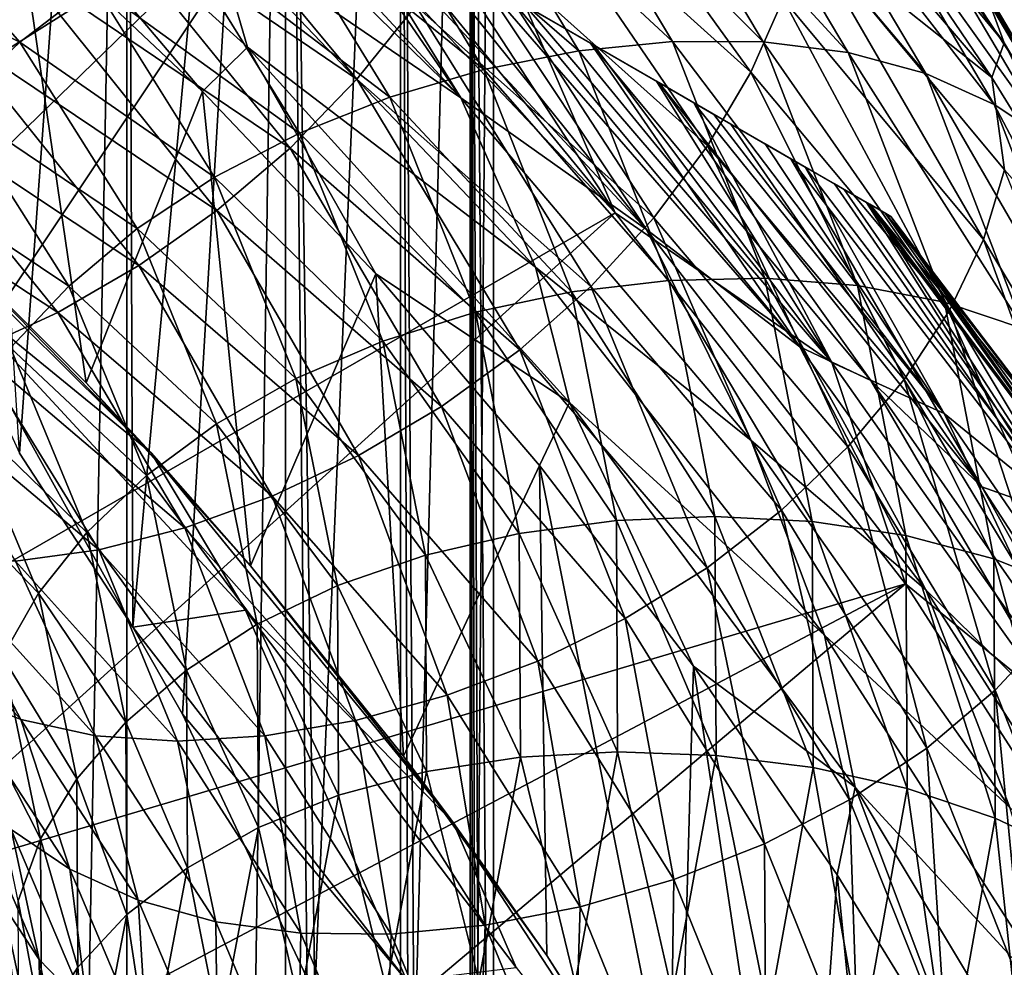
# Model space of a CAD drawing. Header units: metres. Extents: x -44 to 117, y -432 to 89.
# Tile 931 of 1056: x 13.52 to 17.64, y -56.39 to -52.41. Entities that reach past the tile are written whole.
import ezdxf

# ---------------------------------------------------------------- set-up
doc = ezdxf.new("R2010")
doc.units = ezdxf.units.M
doc.layers.add('solid_125568', color=7, linetype='CONTINUOUS')

msp = doc.modelspace()

# ---------------------------------------------------------------- linework, layer by layer
at = {"layer": 'solid_125568'}
for points in [[(17.143019, -53.226166, 273.509155), (3.356982, -45.266792, 273.509155), (3.335342, -45.254299, 273.742645)], [(17.164658, -53.238659, 273.742645), (17.143019, -53.226166, 273.509155), (3.335342, -45.254299, 273.742645)], [(3.335342, -45.254299, 291.208344), (17.164658, -53.238659, 273.742645), (3.335342, -45.254299, 273.742645)], [(3.335342, -45.254299, 291.208344), (17.164658, -53.238659, 291.208344), (17.164658, -53.238659, 273.742645)], [(3.335342, -45.254299, 291.208344), (3.359097, -45.268013, 291.593842), (17.164658, -53.238659, 291.208344)], [(17.076038, -53.187492, 273.273407), (3.421493, -45.304039, 273.279877), (3.356982, -45.266792, 273.509155)], [(17.143019, -53.226166, 273.509155), (17.076038, -53.187492, 273.273407), (3.356982, -45.266792, 273.509155)], [(3.359097, -45.268013, 291.593842), (17.140903, -53.224945, 291.593811), (17.164658, -53.238659, 291.208344)], [(3.359097, -45.268013, 291.593842), (3.437861, -45.313488, 291.980225), (17.140903, -53.224945, 291.593811)], [(16.969135, -53.125774, 273.052368), (3.530864, -45.367184, 273.052368), (3.421493, -45.304039, 273.279877)], [(17.076038, -53.187492, 273.273407), (16.969135, -53.125774, 273.052368), (3.421493, -45.304039, 273.279877)], [(3.437861, -45.313488, 291.980225), (17.062138, -53.17947, 291.980225), (17.140903, -53.224945, 291.593811)], [(3.437861, -45.313488, 291.980225), (3.571643, -45.390728, 292.371338), (17.062138, -53.17947, 291.980225)], [(16.805696, -53.03141, 272.814819), (3.679131, -45.452785, 272.833923), (3.530864, -45.367184, 273.052368)], [(16.969135, -53.125774, 273.052368), (16.805696, -53.03141, 272.814819), (3.530864, -45.367184, 273.052368)], [(3.571643, -45.390728, 292.371338), (16.928358, -53.10223, 292.371338), (17.062138, -53.17947, 291.980225)], [(3.571643, -45.390728, 292.371338), (3.760789, -45.499931, 292.757141), (16.928358, -53.10223, 292.371338)], [(16.637636, -52.934383, 272.631348), (3.862362, -45.558575, 272.631348), (3.679131, -45.452785, 272.833923)], [(16.805696, -53.03141, 272.814819), (16.637636, -52.934383, 272.631348), (3.679131, -45.452785, 272.833923)], [(3.760789, -45.499931, 292.757141), (16.746515, -52.997242, 292.744415), (16.928358, -53.10223, 292.371338)], [(3.760789, -45.499931, 292.757141), (4.005895, -45.641445, 293.12854), (16.746515, -52.997242, 292.744415)], [(16.423552, -52.81078, 272.44342), (4.076446, -45.682175, 272.44342), (3.862362, -45.558575, 272.631348)], [(16.637636, -52.934383, 272.631348), (16.423552, -52.81078, 272.44342), (3.862362, -45.558575, 272.631348)], [(4.005895, -45.641445, 293.12854), (16.494106, -52.851517, 293.12854), (16.746515, -52.997242, 292.744415)], [(4.005895, -45.641445, 293.12854), (4.306782, -45.815163, 293.488617), (16.494106, -52.851517, 293.12854)], [(16.338966, -52.761948, 272.378693), (4.161033, -45.731014, 272.378693), (4.076446, -45.682175, 272.44342)], [(16.423552, -52.81078, 272.44342), (16.338966, -52.761948, 272.378693), (4.076446, -45.682175, 272.44342)], [(16.183546, -52.672215, 272.271606), (4.31645, -45.820744, 272.271606), (4.161033, -45.731014, 272.378693)], [(16.338966, -52.761948, 272.378693), (16.183546, -52.672215, 272.271606), (4.161033, -45.731014, 272.378693)], [(4.306782, -45.815163, 293.488617), (16.193218, -52.677799, 293.488617), (16.494106, -52.851517, 293.12854)], [(4.306782, -45.815163, 293.488617), (4.6113, -45.990974, 293.730103), (16.193218, -52.677799, 293.488617)], [(15.919094, -52.519531, 272.114563), (4.580901, -45.973423, 272.114563), (4.31645, -45.820744, 272.271606)], [(16.183546, -52.672215, 272.271606), (15.919094, -52.519531, 272.114563), (4.31645, -45.820744, 272.271606)], [(15.919094, -52.519531, 272.114563), (15.633135, -52.354435, 271.971802), (4.580901, -45.973423, 272.114563)], [(4.6113, -45.990974, 293.730103), (15.906509, -52.512268, 293.718445), (16.193218, -52.677799, 293.488617)], [(4.6113, -45.990974, 293.730103), (4.935246, -46.178005, 293.902191), (15.906509, -52.512268, 293.718445)], [(4.935246, -46.178005, 293.902191), (15.56468, -52.314911, 293.902222), (15.906509, -52.512268, 293.718445)], [(13.124221, -93, 347.24649), (13.964926, -48, 345.725403), (13.124092, -48, 347.246704)], [(13.516206, -54.23061, 331.413025), (13.124109, -48, 330.753326), (13.964943, -48, 332.274658)], [(13.124221, -93, 347.24649), (13.96501, -93, 345.72522), (13.964926, -48, 345.725403)], [(13.990424, -54.959663, 332.32782), (13.516206, -54.23061, 331.413025), (13.964943, -48, 332.274658)], [(13.96501, -93, 345.72522), (14.630137, -48, 344.119476), (13.964926, -48, 345.725403)], [(13.990424, -54.959663, 332.32782), (13.964943, -48, 332.274658), (14.630149, -48, 333.880554)], [(13.96501, -93, 345.72522), (14.63019, -93, 344.119324), (14.630137, -48, 344.119476)], [(14.198439, -55.323647, 332.782745), (13.990424, -54.959663, 332.32782), (14.630149, -48, 333.880554)], [(14.752187, -56.499439, 334.243652), (14.198439, -55.323647, 332.782745), (14.630149, -48, 333.880554)], [(15.11137, -93, 342.449127), (15.111359, -48, 342.449188), (14.630137, -48, 344.119476)], [(14.63019, -93, 344.119324), (15.11137, -93, 342.449127), (14.630137, -48, 344.119476)], [(14.752187, -56.499439, 334.243652), (14.630149, -48, 333.880554), (15.111364, -48, 335.550842)], [(15.145699, -57.687019, 335.704865), (14.752187, -56.499439, 334.243652), (15.111364, -48, 335.550842)], [(15.402539, -93, 340.735443), (15.402534, -48, 340.735504), (15.111359, -48, 342.449188)], [(15.11137, -93, 342.449127), (15.402539, -93, 340.735443), (15.111359, -48, 342.449188)], [(15.145699, -57.687019, 335.704865), (15.111364, -48, 335.550842), (15.402535, -48, 337.264526)], [(15.414351, -59.058399, 337.372803), (15.145699, -57.687019, 335.704865), (15.402535, -48, 337.264526)], [(15.5, -60.414574, 339), (15.5, -48, 339), (15.402534, -48, 340.735504)], [(15.5, -93, 339), (15.5, -73.585426, 339), (15.402534, -48, 340.735504)], [(15.5, -60.414574, 339), (15.402534, -48, 340.735504), (15.5, -73.585426, 339)], [(15.402539, -93, 340.735443), (15.5, -93, 339), (15.402534, -48, 340.735504)], [(15.414351, -59.058399, 337.372803), (15.402535, -48, 337.264526), (15.5, -48, 339)], [(15.5, -60.414574, 339), (15.414351, -59.058399, 337.372803), (15.5, -48, 339)], [(10.926641, -54.135384, 267.378693), (12.881689, -50.765884, 271.223572), (14.65399, -51.789124, 271.621307)], [(12.982296, -51.181026, 294.476563), (13.511361, -51.985119, 294.5), (14.281245, -52.714848, 294.5)], [(12.982296, -51.181026, 294.476563), (14.281245, -52.714848, 294.5), (14.470313, -52.529686, 294.476563)], [(12.982296, -51.181026, 294.476563), (14.470313, -52.529686, 294.476563), (14.325593, -52.029861, 294.406891)], [(16.711319, -51.250942, 896.711792), (16.795544, -51.48777, 897.007385), (17.63938, -52.510975, 895.433838)], [(17.55092, -52.270519, 895.146667), (16.711319, -51.250942, 896.711792), (17.63938, -52.510975, 895.433838)], [(15.683216, -51.391682, 899.270203), (15.556726, -51.712032, 899.46228), (16.578272, -52.634121, 897.966003)], [(16.713072, -52.325974, 897.765442), (15.683216, -51.391682, 899.270203), (16.578272, -52.634121, 897.966003)], [(15.363201, -52.741825, 294.293182), (14.286944, -51.577209, 294.253815), (14.02559, -51.426315, 294.29422)], [(14.325593, -52.029861, 294.406891), (15.363201, -52.741825, 294.293182), (14.02559, -51.426315, 294.29422)], [(16.795544, -51.48777, 897.007385), (16.718069, -51.637814, 897.455322), (17.587887, -52.656437, 895.879272)], [(17.63938, -52.510975, 895.433838), (16.795544, -51.48777, 897.007385), (17.587887, -52.656437, 895.879272)], [(13.520548, -52.187912, 901.166626), (12.238725, -51.517078, 902.427551), (13.23727, -52.472126, 901.111633)], [(15.680296, -51.554153, 893.393982), (16.046312, -51.528522, 893.572449), (16.630184, -52.50687, 892.079895)], [(16.046312, -51.528522, 893.572449), (16.389952, -51.548061, 893.783325), (16.986301, -52.551567, 892.263489)], [(16.630184, -52.50687, 892.079895), (16.046312, -51.528522, 893.572449), (16.986301, -52.551567, 892.263489)], [(14.006693, -51.551521, 901.118042), (13.778475, -51.878574, 901.16803), (14.927789, -52.663662, 899.796509)], [(15.174994, -52.355759, 899.729004), (14.006693, -51.551521, 901.118042), (14.927789, -52.663662, 899.796509)], [(15.363201, -52.741825, 294.293182), (14.748693, -51.8438, 294.162445), (14.286944, -51.577209, 294.253815)], [(15.300879, -51.622299, 893.250244), (15.680296, -51.554153, 893.393982), (16.250866, -52.505169, 891.930115)], [(16.250866, -52.505169, 891.930115), (15.680296, -51.554153, 893.393982), (16.630184, -52.50687, 892.079895)], [(16.389952, -51.548061, 893.783325), (16.702965, -51.614235, 894.023438), (17.310667, -52.640079, 892.478333)], [(16.986301, -52.551567, 892.263489), (16.389952, -51.548061, 893.783325), (17.310667, -52.640079, 892.478333)], [(14.917045, -51.730316, 893.143677), (15.300879, -51.622299, 893.250244), (15.857651, -52.544525, 891.815857)], [(15.857651, -52.544525, 891.815857), (15.300879, -51.622299, 893.250244), (16.250866, -52.505169, 891.930115)], [(16.702965, -51.614235, 894.023438), (16.980076, -51.723881, 894.286682), (17.597828, -52.768894, 892.71875)], [(17.310667, -52.640079, 892.478333), (16.702965, -51.614235, 894.023438), (17.597828, -52.768894, 892.71875)], [(17.587887, -52.656437, 895.879272), (16.718069, -51.637814, 897.455322), (16.79645, -52.025604, 897.534546)], [(14.537794, -51.87558, 893.07666), (14.917045, -51.730316, 893.143677), (15.459855, -52.62302, 891.738831)], [(15.459855, -52.62302, 891.738831), (14.917045, -51.730316, 893.143677), (15.857651, -52.544525, 891.815857)], [(15.556726, -51.712032, 899.46228), (15.38598, -52.035973, 899.616394), (16.396326, -52.942677, 898.132263)], [(16.578272, -52.634121, 897.966003), (15.556726, -51.712032, 899.46228), (16.396326, -52.942677, 898.132263)], [(16.980076, -51.723881, 894.286682), (17.216772, -51.872681, 894.566223), (17.843109, -52.93343, 892.978394)], [(17.597828, -52.768894, 892.71875), (16.980076, -51.723881, 894.286682), (17.843109, -52.93343, 892.978394)], [(11.607063, -54.745781, 267.378693), (10.926641, -54.135384, 267.378693), (14.65399, -51.789124, 271.621307)], [(12.253444, -55.392117, 267.378693), (11.607063, -54.745781, 267.378693), (14.65399, -51.789124, 271.621307)], [(16.009871, -53.223419, 271.621307), (12.253444, -55.392117, 267.378693), (14.65399, -51.789124, 271.621307)], [(12.607059, -52.058762, 894.48175), (12.870127, -51.77383, 894.394226), (13.516775, -52.507988, 893.135254)], [(13.516775, -52.507988, 893.135254), (12.870127, -51.77383, 894.394226), (13.829067, -52.26741, 893.070618)], [(15.000013, -51.988899, 271.725555), (16.009871, -53.223419, 271.621307), (14.65399, -51.789124, 271.621307)], [(15.363201, -52.741825, 294.293182), (14.843151, -51.898335, 294.139801), (14.748693, -51.8438, 294.162445)], [(17.216772, -51.872681, 894.566223), (17.408554, -52.056324, 894.855164), (18.041849, -53.129112, 893.250793)], [(17.843109, -52.93343, 892.978394), (17.216772, -51.872681, 894.566223), (18.041849, -53.129112, 893.250793)], [(13.778475, -51.878574, 901.16803), (13.520548, -52.187912, 901.166626), (14.648407, -52.951962, 899.815247)], [(14.927789, -52.663662, 899.796509), (13.778475, -51.878574, 901.16803), (14.648407, -52.951962, 899.815247)], [(14.172135, -52.055489, 893.051514), (14.537794, -51.87558, 893.07666), (15.066799, -52.738758, 891.700745)], [(15.066799, -52.738758, 891.700745), (14.537794, -51.87558, 893.07666), (15.459855, -52.62302, 891.738831)], [(16.141567, -53.293221, 294.138977), (15.175572, -52.09026, 294.04718), (14.843151, -51.898335, 294.139801)], [(15.363201, -52.741825, 294.293182), (16.141567, -53.293221, 294.138977), (14.843151, -51.898335, 294.139801)], [(13.511361, -51.985119, 294.5), (13.064121, -53.205406, 294.5), (13.794596, -53.935879, 294.5)], [(14.281245, -52.714848, 294.5), (13.511361, -51.985119, 294.5), (13.794596, -53.935879, 294.5)], [(15.326205, -52.177227, 271.842499), (16.009871, -53.223419, 271.621307), (15.000013, -51.988899, 271.725555)], [(14.325593, -52.029861, 294.406891), (15.676102, -53.450554, 294.406891), (15.363201, -52.741825, 294.293182)], [(14.470313, -52.529686, 294.476563), (15.676102, -53.450554, 294.406891), (14.325593, -52.029861, 294.406891)], [(15.38598, -52.035973, 899.616394), (15.174994, -52.355759, 899.729004), (16.171516, -53.244274, 898.260498)], [(16.396326, -52.942677, 898.132263), (15.38598, -52.035973, 899.616394), (16.171516, -53.244274, 898.260498)], [(16.79645, -52.025604, 897.534546), (16.713072, -52.325974, 897.765442), (17.552723, -53.334755, 896.193237)], [(17.64031, -53.043526, 895.957581), (16.79645, -52.025604, 897.534546), (17.552723, -53.334755, 896.193237)], [(17.587887, -52.656437, 895.879272), (16.79645, -52.025604, 897.534546), (17.64031, -53.043526, 895.957581)], [(13.240438, -52.771179, 893.242432), (12.607059, -52.058762, 894.48175), (13.516775, -52.507988, 893.135254)], [(13.829067, -52.26741, 893.070618), (14.172135, -52.055489, 893.051514), (14.687815, -52.889851, 891.703308)], [(14.687815, -52.889851, 891.703308), (14.172135, -52.055489, 893.051514), (15.066799, -52.738758, 891.700745)], [(17.408554, -52.056324, 894.855164), (17.55092, -52.270519, 895.146667), (18.189388, -53.351379, 893.529358)], [(18.041849, -53.129112, 893.250793), (17.408554, -52.056324, 894.855164), (18.189388, -53.351379, 893.529358)], [(16.141567, -53.293221, 294.138977), (15.447001, -52.246967, 293.950623), (15.175572, -52.09026, 294.04718)], [(13.520548, -52.187912, 901.166626), (13.23727, -52.472126, 901.111633), (14.341559, -53.213631, 899.782715)], [(14.648407, -52.951962, 899.815247), (13.520548, -52.187912, 901.166626), (14.341559, -53.213631, 899.782715)], [(15.633135, -52.354435, 271.971802), (16.009871, -53.223419, 271.621307), (15.326205, -52.177227, 271.842499)], [(13.516775, -52.507988, 893.135254), (13.829067, -52.26741, 893.070618), (14.332225, -53.074398, 891.748291)], [(14.332225, -53.074398, 891.748291), (13.829067, -52.26741, 893.070618), (14.687815, -52.889851, 891.703308)], [(16.78293, -53.784538, 293.949127), (15.56468, -52.314911, 293.902222), (15.447001, -52.246967, 293.950623)], [(16.141567, -53.293221, 294.138977), (16.78293, -53.784538, 293.949127), (15.447001, -52.246967, 293.950623)], [(17.55092, -52.270519, 895.146667), (17.63938, -52.510975, 895.433838), (18.281065, -53.595673, 893.807739)], [(18.189388, -53.351379, 893.529358), (17.55092, -52.270519, 895.146667), (18.281065, -53.595673, 893.807739)], [(16.78293, -53.784538, 293.949127), (15.906509, -52.512268, 293.718445), (15.56468, -52.314911, 293.902222)], [(16.713072, -52.325974, 897.765442), (16.578272, -52.634121, 897.966003), (17.411146, -53.629982, 896.40271)], [(17.552723, -53.334755, 896.193237), (16.713072, -52.325974, 897.765442), (17.411146, -53.629982, 896.40271)], [(15.174994, -52.355759, 899.729004), (14.927789, -52.663662, 899.796509), (15.908123, -53.531567, 898.346619)], [(16.171516, -53.244274, 898.260498), (15.174994, -52.355759, 899.729004), (15.908123, -53.531567, 898.346619)], [(16.917145, -53.851116, 271.978149), (16.009871, -53.223419, 271.621307), (15.633135, -52.354435, 271.971802)], [(16.917145, -53.851116, 271.978149), (15.633135, -52.354435, 271.971802), (15.919094, -52.519531, 272.114563)], [(13.23727, -52.472126, 901.111633), (12.935476, -52.726486, 901.006287), (14.014635, -53.444447, 899.70166)], [(14.341559, -53.213631, 899.782715), (13.23727, -52.472126, 901.111633), (14.014635, -53.444447, 899.70166)], [(13.240438, -52.771179, 893.242432), (13.516775, -52.507988, 893.135254), (14.00852, -53.2897, 891.836243)], [(14.00852, -53.2897, 891.836243), (13.516775, -52.507988, 893.135254), (14.332225, -53.074398, 891.748291)], [(14.470313, -52.529686, 294.476563), (14.281245, -52.714848, 294.5), (15.007969, -53.479614, 294.5)], [(14.470313, -52.529686, 294.476563), (15.007969, -53.479614, 294.5), (15.818974, -54.017704, 294.476563)], [(14.470313, -52.529686, 294.476563), (15.818974, -54.017704, 294.476563), (15.676102, -53.450554, 294.406891)], [(15.857651, -52.544525, 891.815857), (16.250866, -52.505169, 891.930115), (16.636889, -53.497417, 890.434204)], [(17.08144, -53.925907, 293.729553), (16.193218, -52.677799, 293.488617), (15.906509, -52.512268, 293.718445)], [(16.78293, -53.784538, 293.949127), (17.08144, -53.925907, 293.729553), (15.906509, -52.512268, 293.718445)], [(16.917145, -53.851116, 271.978149), (15.919094, -52.519531, 272.114563), (16.183546, -52.672215, 272.271606)], [(16.250866, -52.505169, 891.930115), (16.630184, -52.50687, 892.079895), (17.025202, -53.52739, 890.554504)], [(16.636889, -53.497417, 890.434204), (16.250866, -52.505169, 891.930115), (17.025202, -53.52739, 890.554504)], [(16.630184, -52.50687, 892.079895), (16.986301, -52.551567, 892.263489), (17.389753, -53.59811, 890.710083)], [(17.025202, -53.52739, 890.554504), (16.630184, -52.50687, 892.079895), (17.389753, -53.59811, 890.710083)], [(17.63938, -52.510975, 895.433838), (17.587887, -52.656437, 895.879272), (18.254482, -53.738026, 894.249207)], [(18.281065, -53.595673, 893.807739), (17.63938, -52.510975, 895.433838), (18.254482, -53.738026, 894.249207)], [(15.459855, -52.62302, 891.738831), (15.857651, -52.544525, 891.815857), (16.234343, -53.507008, 890.350159)], [(16.234343, -53.507008, 890.350159), (15.857651, -52.544525, 891.815857), (16.636889, -53.497417, 890.434204)], [(16.986301, -52.551567, 892.263489), (17.310667, -52.640079, 892.478333), (17.72179, -53.709732, 890.898987)], [(17.389753, -53.59811, 890.710083), (16.986301, -52.551567, 892.263489), (17.72179, -53.709732, 890.898987)], [(15.066799, -52.738758, 891.700745), (15.459855, -52.62302, 891.738831), (15.827101, -53.554989, 890.303406)], [(15.827101, -53.554989, 890.303406), (15.459855, -52.62302, 891.738831), (16.234343, -53.507008, 890.350159)], [(16.578272, -52.634121, 897.966003), (16.396326, -52.942677, 898.132263), (17.220074, -53.922241, 896.581787)], [(17.411146, -53.629982, 896.40271), (16.578272, -52.634121, 897.966003), (17.220074, -53.922241, 896.581787)], [(17.310667, -52.640079, 892.478333), (17.597828, -52.768894, 892.71875), (18.015739, -53.858391, 891.116028)], [(17.72179, -53.709732, 890.898987), (17.310667, -52.640079, 892.478333), (18.015739, -53.858391, 891.116028)], [(18.254482, -53.738026, 894.249207), (17.587887, -52.656437, 895.879272), (17.64031, -53.043526, 895.957581)], [(14.927789, -52.663662, 899.796509), (14.648407, -52.951962, 899.815247), (15.61045, -53.797203, 898.386902)], [(15.908123, -53.531567, 898.346619), (14.927789, -52.663662, 899.796509), (15.61045, -53.797203, 898.386902)], [(16.917145, -53.851116, 271.978149), (16.183546, -52.672215, 272.271606), (16.338966, -52.761948, 272.378693)], [(17.545706, -54.370907, 293.488617), (16.494106, -52.851517, 293.12854), (16.193218, -52.677799, 293.488617)], [(17.08144, -53.925907, 293.729553), (17.545706, -54.370907, 293.488617), (16.193218, -52.677799, 293.488617)], [(12.935476, -52.726486, 901.006287), (12.622631, -52.946957, 900.855286), (13.675711, -53.640907, 899.575989)], [(14.014635, -53.444447, 899.70166), (12.935476, -52.726486, 901.006287), (13.675711, -53.640907, 899.575989)], [(14.281245, -52.714848, 294.5), (13.794596, -53.935879, 294.5), (14.482882, -54.702175, 294.5)], [(15.007969, -53.479614, 294.5), (14.281245, -52.714848, 294.5), (14.482882, -54.702175, 294.5)], [(14.687815, -52.889851, 891.703308), (15.066799, -52.738758, 891.700745), (15.424704, -53.640202, 890.295105)], [(15.424704, -53.640202, 890.295105), (15.066799, -52.738758, 891.700745), (15.827101, -53.554989, 890.303406)], [(13.004519, -53.050316, 893.387939), (13.240438, -52.771179, 893.242432), (13.72208, -53.530136, 891.963867)], [(13.72208, -53.530136, 891.963867), (13.240438, -52.771179, 893.242432), (14.00852, -53.2897, 891.836243)], [(15.363201, -52.741825, 294.293182), (16.580072, -54.177181, 294.293182), (16.141567, -53.293221, 294.138977)], [(15.676102, -53.450554, 294.406891), (16.580072, -54.177181, 294.293182), (15.363201, -52.741825, 294.293182)], [(17.388357, -54.063763, 272.379822), (16.338966, -52.761948, 272.378693), (16.423552, -52.81078, 272.44342)], [(17.388357, -54.063763, 272.379822), (16.917145, -53.851116, 271.978149), (16.338966, -52.761948, 272.378693)], [(17.597828, -52.768894, 892.71875), (17.843109, -52.93343, 892.978394), (18.266821, -54.039219, 891.355225)], [(18.015739, -53.858391, 891.116028), (17.597828, -52.768894, 892.71875), (18.266821, -54.039219, 891.355225)], [(14.06751, -54.228737, 325.5), (12.647263, -52.820904, 325.5), (13.186233, -53.510242, 328.92865)], [(13.064121, -53.205406, 294.5), (12.647263, -52.820904, 325.5), (14.06751, -54.228737, 325.5)], [(17.388357, -54.063763, 272.379822), (16.423552, -52.81078, 272.44342), (16.637636, -52.934383, 272.631348)], [(17.545706, -54.370907, 293.488617), (16.746515, -52.997242, 292.744415), (16.494106, -52.851517, 293.12854)], [(14.332225, -53.074398, 891.748291), (14.687815, -52.889851, 891.703308), (15.036698, -53.761517, 890.326111)], [(15.036698, -53.761517, 890.326111), (14.687815, -52.889851, 891.703308), (15.424704, -53.640202, 890.295105)], [(16.396326, -52.942677, 898.132263), (16.171516, -53.244274, 898.260498), (16.983997, -54.204563, 896.726379)], [(17.220074, -53.922241, 896.581787), (16.396326, -52.942677, 898.132263), (16.983997, -54.204563, 896.726379)], [(17.388357, -54.063763, 272.379822), (16.637636, -52.934383, 272.631348), (16.805696, -53.03141, 272.814819)], [(13.675711, -53.640907, 899.575989), (12.622631, -52.946957, 900.855286), (13.332845, -53.799496, 899.40979)], [(14.648407, -52.951962, 899.815247), (14.341559, -53.213631, 899.782715), (15.283504, -54.034576, 898.378418)], [(15.61045, -53.797203, 898.386902), (14.648407, -52.951962, 899.815247), (15.283504, -54.034576, 898.378418)], [(17.892147, -54.49419, 292.744202), (16.928358, -53.10223, 292.371338), (16.746515, -52.997242, 292.744415)], [(17.892147, -54.49419, 292.744202), (16.746515, -52.997242, 292.744415), (17.545706, -54.370907, 293.488617)], [(13.477542, -53.789421, 892.126587), (13.004519, -53.050316, 893.387939), (13.72208, -53.530136, 891.963867)], [(17.929621, -54.506668, 272.815155), (17.388357, -54.063763, 272.379822), (16.805696, -53.03141, 272.814819)], [(17.929621, -54.506668, 272.815155), (16.805696, -53.03141, 272.814819), (16.969135, -53.125774, 273.052368)], [(17.64031, -53.043526, 895.957581), (17.552723, -53.334755, 896.193237), (18.191219, -54.404461, 894.56842)], [(14.00852, -53.2897, 891.836243), (14.332225, -53.074398, 891.748291), (14.672625, -53.91777, 890.397583)], [(14.672625, -53.91777, 890.397583), (14.332225, -53.074398, 891.748291), (15.036698, -53.761517, 890.326111)], [(17.892147, -54.49419, 292.744202), (17.062138, -53.17947, 291.980225), (16.928358, -53.10223, 292.371338)], [(17.929621, -54.506668, 272.815155), (16.969135, -53.125774, 273.052368), (17.076038, -53.187492, 273.273407)], [(18.094738, -54.561989, 291.980225), (17.140903, -53.224945, 291.593811), (17.062138, -53.17947, 291.980225)], [(17.892147, -54.49419, 292.744202), (18.094738, -54.561989, 291.980225), (17.062138, -53.17947, 291.980225)], [(18.103525, -54.564625, 273.273346), (17.076038, -53.187492, 273.273407), (17.840405, -54.126774, 273.742645)], [(18.103525, -54.564625, 273.273346), (17.929621, -54.506668, 272.815155), (17.076038, -53.187492, 273.273407)], [(17.840405, -54.126774, 273.742645), (17.076038, -53.187492, 273.273407), (17.143019, -53.226166, 273.509155)], [(16.009871, -53.223419, 271.621307), (12.863886, -56.072498, 267.378693), (12.253444, -55.392117, 267.378693)], [(16.009871, -53.223419, 271.621307), (17.225948, -54.778015, 271.621307), (12.863886, -56.072498, 267.378693)], [(13.794596, -53.935879, 294.5), (13.064121, -53.205406, 294.5), (14.06751, -54.228737, 325.5)], [(14.341559, -53.213631, 899.782715), (14.014635, -53.444447, 899.70166), (14.93515, -54.240009, 898.323242)], [(15.283504, -54.034576, 898.378418), (14.341559, -53.213631, 899.782715), (14.93515, -54.240009, 898.323242)], [(16.917145, -53.851116, 271.978149), (17.225948, -54.778015, 271.621307), (16.009871, -53.223419, 271.621307)], [(18.094738, -54.561989, 291.980225), (17.164658, -53.238659, 291.208344), (17.140903, -53.224945, 291.593811)], [(17.840405, -54.126774, 273.742645), (17.143019, -53.226166, 273.509155), (17.164658, -53.238659, 273.742645)], [(16.171516, -53.244274, 898.260498), (15.908123, -53.531567, 898.346619), (16.707413, -54.469997, 896.832153)], [(16.983997, -54.204563, 896.726379), (16.171516, -53.244274, 898.260498), (16.707413, -54.469997, 896.832153)], [(18.470243, -55.048008, 291.208344), (17.164658, -53.238659, 273.742645), (17.164658, -53.238659, 291.208344)], [(17.840405, -54.126774, 273.742645), (17.164658, -53.238659, 273.742645), (18.470243, -55.048008, 291.208344)], [(18.094738, -54.561989, 291.980225), (18.470243, -55.048008, 291.208344), (17.164658, -53.238659, 291.208344)], [(13.72208, -53.530136, 891.963867), (14.00852, -53.2897, 891.836243), (14.341185, -54.106949, 890.50946)], [(14.341185, -54.106949, 890.50946), (14.00852, -53.2897, 891.836243), (14.672625, -53.91777, 890.397583)], [(16.141567, -53.293221, 294.138977), (17.310677, -54.803017, 294.138977), (16.78293, -53.784538, 293.949127)], [(16.580072, -54.177181, 294.293182), (17.310677, -54.803017, 294.138977), (16.141567, -53.293221, 294.138977)], [(17.552723, -53.334755, 896.193237), (17.411146, -53.629982, 896.40271), (18.044491, -54.686192, 894.78717)], [(18.191219, -54.404461, 894.56842), (17.552723, -53.334755, 896.193237), (18.044491, -54.686192, 894.78717)], [(14.014635, -53.444447, 899.70166), (13.675711, -53.640907, 899.575989), (14.573982, -54.41058, 898.22467)], [(14.93515, -54.240009, 898.323242), (14.014635, -53.444447, 899.70166), (14.573982, -54.41058, 898.22467)], [(15.007969, -53.479614, 294.5), (14.482882, -54.702175, 294.5), (15.124052, -55.499687, 294.5)], [(15.693009, -54.281952, 294.5), (15.007969, -53.479614, 294.5), (15.124052, -55.499687, 294.5)], [(15.818974, -54.017704, 294.476563), (15.007969, -53.479614, 294.5), (15.693009, -54.281952, 294.5)], [(15.676102, -53.450554, 294.406891), (16.886318, -54.992504, 294.406891), (16.580072, -54.177181, 294.293182)], [(15.818974, -54.017704, 294.476563), (16.886318, -54.992504, 294.406891), (15.676102, -53.450554, 294.406891)], [(13.186233, -53.510242, 328.92865), (13.516206, -54.23061, 331.413025), (13.990424, -54.959663, 332.32782)], [(14.462205, -54.888233, 328.92865), (13.186233, -53.510242, 328.92865), (13.990424, -54.959663, 332.32782)], [(14.06751, -54.228737, 325.5), (13.186233, -53.510242, 328.92865), (14.462205, -54.888233, 328.92865)], [(15.827101, -53.554989, 890.303406), (16.234343, -53.507008, 890.350159), (16.427189, -54.495792, 888.867188)], [(16.234343, -53.507008, 890.350159), (16.636889, -53.497417, 890.434204), (16.834507, -54.516605, 888.920593)], [(16.427189, -54.495792, 888.867188), (16.234343, -53.507008, 890.350159), (16.834507, -54.516605, 888.920593)], [(16.636889, -53.497417, 890.434204), (17.025202, -53.52739, 890.554504), (17.227419, -54.575451, 889.011047)], [(16.834507, -54.516605, 888.920593), (16.636889, -53.497417, 890.434204), (17.227419, -54.575451, 889.011047)], [(13.477542, -53.789421, 892.126587), (13.72208, -53.530136, 891.963867), (14.047896, -54.323883, 890.65802)], [(14.047896, -54.323883, 890.65802), (13.72208, -53.530136, 891.963867), (14.341185, -54.106949, 890.50946)], [(15.424704, -53.640202, 890.295105), (15.827101, -53.554989, 890.303406), (16.015114, -54.512604, 888.851196)], [(15.908123, -53.531567, 898.346619), (15.61045, -53.797203, 898.386902), (16.394836, -54.711597, 896.895081)], [(16.015114, -54.512604, 888.851196), (15.827101, -53.554989, 890.303406), (16.427189, -54.495792, 888.867188)], [(16.707413, -54.469997, 896.832153), (15.908123, -53.531567, 898.346619), (16.394836, -54.711597, 896.895081)], [(17.025202, -53.52739, 890.554504), (17.389753, -53.59811, 890.710083), (17.596275, -54.672756, 889.138184)], [(17.227419, -54.575451, 889.011047), (17.025202, -53.52739, 890.554504), (17.596275, -54.672756, 889.138184)], [(17.389753, -53.59811, 890.710083), (17.72179, -53.709732, 890.898987), (17.932226, -54.807991, 889.30072)], [(17.596275, -54.672756, 889.138184), (17.389753, -53.59811, 890.710083), (17.932226, -54.807991, 889.30072)], [(13.675711, -53.640907, 899.575989), (13.332845, -53.799496, 899.40979), (14.208582, -54.543346, 898.086121)], [(14.573982, -54.41058, 898.22467), (13.675711, -53.640907, 899.575989), (14.208582, -54.543346, 898.086121)], [(15.036698, -53.761517, 890.326111), (15.424704, -53.640202, 890.295105), (15.607932, -54.56665, 888.872986)], [(15.607932, -54.56665, 888.872986), (15.424704, -53.640202, 890.295105), (16.015114, -54.512604, 888.851196)], [(17.411146, -53.629982, 896.40271), (17.220074, -53.922241, 896.581787), (17.846478, -54.961411, 894.979492)], [(18.044491, -54.686192, 894.78717), (17.411146, -53.629982, 896.40271), (17.846478, -54.961411, 894.979492)], [(14.672625, -53.91777, 890.397583), (15.036698, -53.761517, 890.326111), (15.215299, -54.657558, 888.932861)], [(15.215299, -54.657558, 888.932861), (15.036698, -53.761517, 890.326111), (15.607932, -54.56665, 888.872986)], [(13.332845, -53.799496, 899.40979), (12.994016, -53.916641, 899.207153), (13.847464, -54.635307, 897.911072)], [(13.279552, -54.061272, 892.319946), (13.477542, -53.789421, 892.126587), (13.797515, -54.562656, 890.83844)], [(14.208582, -54.543346, 898.086121), (13.332845, -53.799496, 899.40979), (13.847464, -54.635307, 897.911072)], [(13.797515, -54.562656, 890.83844), (13.477542, -53.789421, 892.126587), (14.047896, -54.323883, 890.65802)], [(15.61045, -53.797203, 898.386902), (15.283504, -54.034576, 898.378418), (16.051514, -54.923191, 896.911865)], [(16.394836, -54.711597, 896.895081), (15.61045, -53.797203, 898.386902), (16.051514, -54.923191, 896.911865)], [(16.78293, -53.784538, 293.949127), (17.968025, -55.447281, 293.949127), (17.08144, -53.925907, 293.729553)], [(17.310677, -54.803017, 294.138977), (17.968025, -55.447281, 293.949127), (16.78293, -53.784538, 293.949127)], [(16.917145, -53.851116, 271.978149), (18.046795, -55.450275, 271.978149), (17.225948, -54.778015, 271.621307)], [(17.388357, -54.063763, 272.379822), (18.046795, -55.450275, 271.978149), (16.917145, -53.851116, 271.978149)], [(13.847464, -54.635307, 897.911072), (12.994016, -53.916641, 899.207153), (13.499123, -54.683449, 897.702942)], [(14.341185, -54.106949, 890.50946), (14.672625, -53.91777, 890.397583), (14.846866, -54.784927, 889.031189)], [(14.846866, -54.784927, 889.031189), (14.672625, -53.91777, 890.397583), (15.215299, -54.657558, 888.932861)], [(17.220074, -53.922241, 896.581787), (16.983997, -54.204563, 896.726379), (17.601839, -55.223572, 895.140991)], [(17.08144, -53.925907, 293.729553), (18.146566, -55.449696, 293.729553), (17.545706, -54.370907, 293.488617)], [(17.968025, -55.447281, 293.949127), (18.146566, -55.449696, 293.729553), (17.08144, -53.925907, 293.729553)], [(17.846478, -54.961411, 894.979492), (17.220074, -53.922241, 896.581787), (17.601839, -55.223572, 895.140991)], [(14.482882, -54.702175, 294.5), (13.794596, -53.935879, 294.5), (14.06751, -54.228737, 325.5)], [(15.818974, -54.017704, 294.476563), (15.693009, -54.281952, 294.5), (16.33873, -55.123589, 294.5)], [(15.818974, -54.017704, 294.476563), (16.33873, -55.123589, 294.5), (17.015287, -55.630749, 294.476563)], [(15.818974, -54.017704, 294.476563), (17.015287, -55.630749, 294.476563), (16.886318, -54.992504, 294.406891)], [(15.283504, -54.034576, 898.378418), (14.93515, -54.240009, 898.323242), (15.685695, -55.101681, 896.883911)], [(16.051514, -54.923191, 896.911865), (15.283504, -54.034576, 898.378418), (15.685695, -55.101681, 896.883911)], [(13.132763, -54.33942, 892.53949), (13.279552, -54.061272, 892.319946), (13.594804, -54.817383, 891.045776)], [(13.594804, -54.817383, 891.045776), (13.279552, -54.061272, 892.319946), (13.797515, -54.562656, 890.83844)], [(17.388357, -54.063763, 272.379822), (18.335989, -55.446095, 272.379822), (18.046795, -55.450275, 271.978149)], [(17.929621, -54.506668, 272.815155), (18.335989, -55.446095, 272.379822), (17.388357, -54.063763, 272.379822)], [(14.047896, -54.323883, 890.65802), (14.341185, -54.106949, 890.50946), (14.511444, -54.947437, 889.167358)], [(14.511444, -54.947437, 889.167358), (14.341185, -54.106949, 890.50946), (14.846866, -54.784927, 889.031189)], [(16.580072, -54.177181, 294.293182), (17.663307, -55.715893, 294.293182), (17.310677, -54.803017, 294.138977)], [(16.886318, -54.992504, 294.406891), (17.663307, -55.715893, 294.293182), (16.580072, -54.177181, 294.293182)], [(16.983997, -54.204563, 896.726379), (16.707413, -54.469997, 896.832153), (17.315235, -55.466133, 895.267212)], [(17.601839, -55.223572, 895.140991), (16.983997, -54.204563, 896.726379), (17.315235, -55.466133, 895.267212)], [(15.332128, -55.778332, 325.5), (14.06751, -54.228737, 325.5), (14.462205, -54.888233, 328.92865)], [(14.482882, -54.702175, 294.5), (14.06751, -54.228737, 325.5), (15.332128, -55.778332, 325.5)], [(14.93515, -54.240009, 898.323242), (14.573982, -54.41058, 898.22467), (15.306394, -55.244755, 896.813965)], [(15.685695, -55.101681, 896.883911), (14.93515, -54.240009, 898.323242), (15.306394, -55.244755, 896.813965)], [(15.693009, -54.281952, 294.5), (15.124052, -55.499687, 294.5), (15.723917, -56.335876, 294.5)], [(15.693009, -54.281952, 294.5), (15.723917, -56.335876, 294.5), (16.280155, -57.20631, 294.5)], [(16.33873, -55.123589, 294.5), (15.693009, -54.281952, 294.5), (16.280155, -57.20631, 294.5)], [(13.444527, -55.082176, 891.275269), (13.132763, -54.33942, 892.53949), (13.594804, -54.817383, 891.045776)], [(13.797515, -54.562656, 890.83844), (14.047896, -54.323883, 890.65802), (14.214628, -55.140377, 889.337158)], [(14.214628, -55.140377, 889.337158), (14.047896, -54.323883, 890.65802), (14.511444, -54.947437, 889.167358)], [(18.146566, -55.449696, 293.729553), (18.721895, -56.19091, 293.488617), (17.545706, -54.370907, 293.488617)], [(17.892147, -54.49419, 292.744202), (17.545706, -54.370907, 293.488617), (18.721895, -56.19091, 293.488617)], [(14.573982, -54.41058, 898.22467), (14.208582, -54.543346, 898.086121), (14.922617, -55.350094, 896.70459)], [(15.306394, -55.244755, 896.813965), (14.573982, -54.41058, 898.22467), (14.922617, -55.350094, 896.70459)], [(16.707413, -54.469997, 896.832153), (16.394836, -54.711597, 896.895081), (16.991337, -55.682575, 895.353638)], [(17.315235, -55.466133, 895.267212), (16.707413, -54.469997, 896.832153), (16.991337, -55.682575, 895.353638)], [(15.607932, -54.56665, 888.872986), (16.015114, -54.512604, 888.851196), (16.0203, -55.482254, 887.395813)], [(16.015114, -54.512604, 888.851196), (16.427189, -54.495792, 888.867188), (16.432507, -55.496906, 887.381042)], [(16.0203, -55.482254, 887.395813), (16.015114, -54.512604, 888.851196), (16.432507, -55.496906, 887.381042)], [(16.427189, -54.495792, 888.867188), (16.834507, -54.516605, 888.920593), (16.839947, -55.548412, 887.403687)], [(16.432507, -55.496906, 887.381042), (16.427189, -54.495792, 888.867188), (16.839947, -55.548412, 887.403687)], [(14.208582, -54.543346, 898.086121), (13.847464, -54.635307, 897.911072), (14.543318, -55.415298, 896.558472)], [(14.922617, -55.350094, 896.70459), (14.208582, -54.543346, 898.086121), (14.543318, -55.415298, 896.558472)], [(16.834507, -54.516605, 888.920593), (17.227419, -54.575451, 889.011047), (17.232971, -55.636417, 887.464233)], [(16.839947, -55.548412, 887.403687), (16.834507, -54.516605, 888.920593), (17.232971, -55.636417, 887.464233)], [(13.594804, -54.817383, 891.045776), (13.797515, -54.562656, 890.83844), (13.96124, -55.358223, 889.5354)], [(13.96124, -55.358223, 889.5354), (13.797515, -54.562656, 890.83844), (14.214628, -55.140377, 889.337158)], [(15.215299, -54.657558, 888.932861), (15.607932, -54.56665, 888.872986), (15.612984, -55.504841, 887.447815)], [(15.612984, -55.504841, 887.447815), (15.607932, -54.56665, 888.872986), (16.0203, -55.482254, 887.395813)], [(17.227419, -54.575451, 889.011047), (17.596275, -54.672756, 889.138184), (17.601923, -55.760567, 887.562866)], [(17.232971, -55.636417, 887.464233), (17.227419, -54.575451, 889.011047), (17.601923, -55.760567, 887.562866)], [(13.847464, -54.635307, 897.911072), (13.499123, -54.683449, 897.702942), (14.177437, -55.437965, 896.378479)], [(14.543318, -55.415298, 896.558472), (13.847464, -54.635307, 897.911072), (14.177437, -55.437965, 896.378479)], [(13.521024, -55.34724, 895.928467), (12.874151, -54.63744, 897.201843), (13.244023, -55.235859, 895.667542)], [(13.172066, -54.684757, 897.46521), (12.874151, -54.63744, 897.201843), (13.521024, -55.34724, 895.928467)], [(14.846866, -54.784927, 889.031189), (15.215299, -54.657558, 888.932861), (15.220205, -55.565052, 887.536621)], [(15.220205, -55.565052, 887.536621), (15.215299, -54.657558, 888.932861), (15.612984, -55.504841, 887.447815)], [(17.596275, -54.672756, 889.138184), (17.932226, -54.807991, 889.30072), (17.93795, -55.919655, 887.699036)], [(17.601923, -55.760567, 887.562866), (17.596275, -54.672756, 889.138184), (17.93795, -55.919655, 887.699036)], [(13.499123, -54.683449, 897.702942), (13.172066, -54.684757, 897.46521), (13.833922, -55.415688, 896.167358)], [(13.833922, -55.415688, 896.167358), (13.172066, -54.684757, 897.46521), (13.521024, -55.34724, 895.928467)], [(14.177437, -55.437965, 896.378479), (13.499123, -54.683449, 897.702942), (13.833922, -55.415688, 896.167358)], [(15.124052, -55.499687, 294.5), (14.482882, -54.702175, 294.5), (15.332128, -55.778332, 325.5)], [(16.394836, -54.711597, 896.895081), (16.051514, -54.923191, 896.911865), (16.635572, -55.867176, 895.396667)], [(16.991337, -55.682575, 895.353638), (16.394836, -54.711597, 896.895081), (16.635572, -55.867176, 895.396667)], [(17.225948, -54.778015, 271.621307), (13.4366, -56.784931, 267.378693), (12.863886, -56.072498, 267.378693)], [(17.225948, -54.778015, 271.621307), (13.969905, -57.527325, 267.378693), (13.4366, -56.784931, 267.378693)], [(17.225948, -54.778015, 271.621307), (18.291599, -56.439339, 271.621307), (13.969905, -57.527325, 267.378693)], [(14.511444, -54.947437, 889.167358), (14.846866, -54.784927, 889.031189), (14.851618, -55.663261, 887.661804)], [(14.851618, -55.663261, 887.661804), (14.846866, -54.784927, 889.031189), (15.220205, -55.565052, 887.536621)], [(18.046795, -55.450275, 271.978149), (18.291599, -56.439339, 271.621307), (17.225948, -54.778015, 271.621307)], [(13.444527, -55.082176, 891.275269), (13.594804, -54.817383, 891.045776), (13.756103, -55.595474, 889.756958)], [(13.756103, -55.595474, 889.756958), (13.594804, -54.817383, 891.045776), (13.96124, -55.358223, 889.5354)], [(17.310677, -54.803017, 294.138977), (18.339027, -56.411987, 294.138977), (17.968025, -55.447281, 293.949127)], [(17.663307, -55.715893, 294.293182), (18.339027, -56.411987, 294.138977), (17.310677, -54.803017, 294.138977)], [(14.462205, -54.888233, 328.92865), (13.990424, -54.959663, 332.32782), (15.137885, -56.441635, 332.339172)], [(15.594837, -56.386265, 328.92865), (14.462205, -54.888233, 328.92865), (15.137885, -56.441635, 332.339172)], [(15.332128, -55.778332, 325.5), (14.462205, -54.888233, 328.92865), (15.594837, -56.386265, 328.92865)], [(16.051514, -54.923191, 896.911865), (15.685695, -55.101681, 896.883911), (16.256479, -56.017448, 895.397095)], [(16.635572, -55.867176, 895.396667), (16.051514, -54.923191, 896.911865), (16.256479, -56.017448, 895.397095)], [(15.137885, -56.441635, 332.339172), (13.990424, -54.959663, 332.32782), (14.198439, -55.323647, 332.782745)], [(14.214628, -55.140377, 889.337158), (14.511444, -54.947437, 889.167358), (14.516044, -55.798859, 887.822266)], [(14.516044, -55.798859, 887.822266), (14.511444, -54.947437, 889.167358), (14.851618, -55.663261, 887.661804)], [(17.846478, -54.961411, 894.979492), (17.601839, -55.223572, 895.140991), (18.019796, -56.286476, 893.520081)], [(16.886318, -54.992504, 294.406891), (17.94541, -56.641918, 294.406891), (17.663307, -55.715893, 294.293182)], [(17.015287, -55.630749, 294.476563), (17.94541, -56.641918, 294.406891), (16.886318, -54.992504, 294.406891)], [(13.35145, -55.351158, 891.521973), (13.444527, -55.082176, 891.275269), (13.60404, -55.846649, 889.996521)], [(13.60404, -55.846649, 889.996521), (13.444527, -55.082176, 891.275269), (13.756103, -55.595474, 889.756958)], [(15.685695, -55.101681, 896.883911), (15.306394, -55.244755, 896.813965), (15.863391, -56.131725, 895.356812)], [(16.256479, -56.017448, 895.397095), (15.685695, -55.101681, 896.883911), (15.863391, -56.131725, 895.356812)], [(16.33873, -55.123589, 294.5), (16.280155, -57.20631, 294.5), (16.787975, -58.103371, 294.5)], [(16.940031, -55.997517, 294.5), (16.33873, -55.123589, 294.5), (16.787975, -58.103371, 294.5)], [(17.015287, -55.630749, 294.476563), (16.33873, -55.123589, 294.5), (16.940031, -55.997517, 294.5)], [(13.96124, -55.358223, 889.5354), (14.214628, -55.140377, 889.337158), (14.21909, -55.967583, 888.013367)], [(14.21909, -55.967583, 888.013367), (14.214628, -55.140377, 889.337158), (14.516044, -55.798859, 887.822266)], [(13.725852, -55.973202, 894.375854), (13.244023, -55.235859, 895.667542), (13.480634, -55.807236, 894.11908)], [(13.521024, -55.34724, 895.928467), (13.244023, -55.235859, 895.667542), (13.725852, -55.973202, 894.375854)], [(15.306394, -55.244755, 896.813965), (14.922617, -55.350094, 896.70459), (15.465635, -56.208321, 895.27771)], [(15.863391, -56.131725, 895.356812), (15.306394, -55.244755, 896.813965), (15.465635, -56.208321, 895.27771)], [(17.601839, -55.223572, 895.140991), (17.315235, -55.466133, 895.267212), (17.726425, -56.505417, 893.667175)], [(18.019796, -56.286476, 893.520081), (17.601839, -55.223572, 895.140991), (17.726425, -56.505417, 893.667175)], [(15.137885, -56.441635, 332.339172), (14.198439, -55.323647, 332.782745), (14.752187, -56.499439, 334.243652)], [(13.509876, -56.106255, 890.248962), (13.35145, -55.351158, 891.521973), (13.60404, -55.846649, 889.996521)], [(14.012945, -56.103821, 894.614075), (13.521024, -55.34724, 895.928467), (13.725852, -55.973202, 894.375854)], [(13.833922, -55.415688, 896.167358), (13.521024, -55.34724, 895.928467), (14.012945, -56.103821, 894.614075)], [(13.756103, -55.595474, 889.756958), (13.96124, -55.358223, 889.5354), (13.965587, -56.16431, 888.229553)], [(13.965587, -56.16431, 888.229553), (13.96124, -55.358223, 889.5354), (14.21909, -55.967583, 888.013367)], [(14.922617, -55.350094, 896.70459), (14.543318, -55.415298, 896.558472), (15.072504, -56.245483, 895.161743)], [(15.465635, -56.208321, 895.27771), (14.922617, -55.350094, 896.70459), (15.072504, -56.245483, 895.161743)], [(14.337241, -56.194435, 894.827637), (13.833922, -55.415688, 896.167358), (14.012945, -56.103821, 894.614075)], [(14.177437, -55.437965, 896.378479), (13.833922, -55.415688, 896.167358), (14.337241, -56.194435, 894.827637)], [(14.543318, -55.415298, 896.558472), (14.177437, -55.437965, 896.378479), (14.693277, -56.24144, 895.011047)], [(15.072504, -56.245483, 895.161743), (14.543318, -55.415298, 896.558472), (14.693277, -56.24144, 895.011047)], [(14.693277, -56.24144, 895.011047), (14.177437, -55.437965, 896.378479), (14.337241, -56.194435, 894.827637)], [(15.723917, -56.335876, 294.5), (15.124052, -55.499687, 294.5), (15.332128, -55.778332, 325.5)], [(15.612984, -55.504841, 887.447815), (16.0203, -55.482254, 887.395813), (15.842219, -56.450195, 885.950867)], [(15.842219, -56.450195, 885.950867), (16.0203, -55.482254, 887.395813), (16.24984, -56.49625, 885.905518)], [(16.0203, -55.482254, 887.395813), (16.432507, -55.496906, 887.381042), (16.24984, -56.49625, 885.905518)], [(16.24984, -56.49625, 885.905518), (16.432507, -55.496906, 887.381042), (16.652742, -56.5784, 885.897705)], [(16.432507, -55.496906, 887.381042), (16.839947, -55.548412, 887.403687), (16.652742, -56.5784, 885.897705)], [(17.315235, -55.466133, 895.267212), (16.991337, -55.682575, 895.353638), (17.394882, -56.695866, 893.77771)], [(17.726425, -56.505417, 893.667175), (17.315235, -55.466133, 895.267212), (17.394882, -56.695866, 893.77771)], [(15.220205, -55.565052, 887.536621), (15.612984, -55.504841, 887.447815), (15.439425, -56.441372, 886.032776)], [(15.439425, -56.441372, 886.032776), (15.612984, -55.504841, 887.447815), (15.842219, -56.450195, 885.950867)], [(14.851618, -55.663261, 887.661804), (15.220205, -55.565052, 887.536621), (15.050995, -56.470947, 886.150146)], [(15.050995, -56.470947, 886.150146), (15.220205, -55.565052, 887.536621), (15.439425, -56.441372, 886.032776)], [(16.652742, -56.5784, 885.897705), (16.839947, -55.548412, 887.403687), (17.041382, -56.695511, 885.928528)], [(16.839947, -55.548412, 887.403687), (17.232971, -55.636417, 887.464233), (17.041382, -56.695511, 885.928528)], [(13.597309, -56.35273, 892.567139), (13.281935, -55.610523, 893.849976), (13.446253, -56.120945, 892.304688)], [(13.480634, -55.807236, 894.11908), (13.281935, -55.610523, 893.849976), (13.597309, -56.35273, 892.567139)], [(13.60404, -55.846649, 889.996521), (13.756103, -55.595474, 889.756958), (13.760365, -56.383938, 888.465271)], [(13.760365, -56.383938, 888.465271), (13.756103, -55.595474, 889.756958), (13.965587, -56.16431, 888.229553)], [(14.516044, -55.798859, 887.822266), (14.851618, -55.663261, 887.661804), (14.686471, -56.540058, 886.302063)], [(14.686471, -56.540058, 886.302063), (14.851618, -55.663261, 887.661804), (15.050995, -56.470947, 886.150146)], [(17.015287, -55.630749, 294.476563), (16.940031, -55.997517, 294.5), (17.491821, -56.896725, 294.5)], [(17.015287, -55.630749, 294.476563), (17.491821, -56.896725, 294.5), (18.047737, -57.353283, 294.476563)], [(17.015287, -55.630749, 294.476563), (18.047737, -57.353283, 294.476563), (17.94541, -56.641918, 294.406891)], [(17.041382, -56.695511, 885.928528), (17.232971, -55.636417, 887.464233), (17.406208, -56.84647, 885.998962)], [(17.232971, -55.636417, 887.464233), (17.601923, -55.760567, 887.562866), (17.406208, -56.84647, 885.998962)], [(16.991337, -55.682575, 895.353638), (16.635572, -55.867176, 895.396667), (17.030716, -56.852577, 893.847656)], [(17.394882, -56.695866, 893.77771), (16.991337, -55.682575, 895.353638), (17.030716, -56.852577, 893.847656)], [(16.426823, -57.452251, 325.5), (15.332128, -55.778332, 325.5), (15.594837, -56.386265, 328.92865)], [(15.723917, -56.335876, 294.5), (15.332128, -55.778332, 325.5), (16.426823, -57.452251, 325.5)], [(17.406208, -56.84647, 885.998962), (17.601923, -55.760567, 887.562866), (17.738472, -57.029369, 886.109009)], [(17.601923, -55.760567, 887.562866), (17.93795, -55.919655, 887.699036), (17.738472, -57.029369, 886.109009)], [(13.800748, -56.562344, 892.819641), (13.480634, -55.807236, 894.11908), (13.597309, -56.35273, 892.567139)], [(13.725852, -55.973202, 894.375854), (13.480634, -55.807236, 894.11908), (13.800748, -56.562344, 892.819641)], [(14.21909, -55.967583, 888.013367), (14.516044, -55.798859, 887.822266), (14.354584, -56.648788, 886.486572)], [(14.354584, -56.648788, 886.486572), (14.516044, -55.798859, 887.822266), (14.686471, -56.540058, 886.302063)], [(13.509876, -56.106255, 890.248962), (13.60404, -55.846649, 889.996521), (13.608253, -56.621376, 888.714966)], [(13.608253, -56.621376, 888.714966), (13.60404, -55.846649, 889.996521), (13.760365, -56.383938, 888.465271)], [(16.635572, -55.867176, 895.396667), (16.256479, -56.017448, 895.397095), (16.642653, -56.973686, 893.877197)], [(17.030716, -56.852577, 893.847656), (16.635572, -55.867176, 895.396667), (16.642653, -56.973686, 893.877197)], [(14.05181, -56.744877, 893.056335), (13.725852, -55.973202, 894.375854), (13.800748, -56.562344, 892.819641)], [(14.012945, -56.103821, 894.614075), (13.725852, -55.973202, 894.375854), (14.05181, -56.744877, 893.056335)], [(13.965587, -56.16431, 888.229553), (14.21909, -55.967583, 888.013367), (14.06089, -56.793343, 886.698792)], [(14.06089, -56.793343, 886.698792), (14.21909, -55.967583, 888.013367), (14.354584, -56.648788, 886.486572)], [(16.256479, -56.017448, 895.397095), (15.863391, -56.131725, 895.356812), (16.24024, -57.058186, 893.867371)], [(16.642653, -56.973686, 893.877197), (16.256479, -56.017448, 895.397095), (16.24024, -57.058186, 893.867371)], [(16.940031, -55.997517, 294.5), (16.787975, -58.103371, 294.5), (17.243034, -59.02034, 294.5)], [(17.491821, -56.896725, 294.5), (16.940031, -55.997517, 294.5), (17.243034, -59.02034, 294.5)], [(13.605838, -56.875847, 891.019897), (13.446253, -56.120945, 892.304688), (13.510802, -56.622078, 890.761841)], [(13.597309, -56.35273, 892.567139), (13.446253, -56.120945, 892.304688), (13.605838, -56.875847, 891.019897)], [(13.514077, -56.871532, 888.973083), (13.509876, -56.106255, 890.248962), (13.608253, -56.621376, 888.714966)], [(14.345735, -56.895405, 893.27124), (14.012945, -56.103821, 894.614075), (14.05181, -56.744877, 893.056335)], [(14.337241, -56.194435, 894.827637), (14.012945, -56.103821, 894.614075), (14.345735, -56.895405, 893.27124)], [(15.863391, -56.131725, 895.356812), (15.465635, -56.208321, 895.27771), (15.833024, -57.105061, 893.819336)], [(16.24024, -57.058186, 893.867371), (15.863391, -56.131725, 895.356812), (15.833024, -57.105061, 893.819336)], [(13.760365, -56.383938, 888.465271), (13.965587, -56.16431, 888.229553), (13.810174, -56.968998, 886.932678)], [(13.810174, -56.968998, 886.932678), (13.965587, -56.16431, 888.229553), (14.06089, -56.793343, 886.698792)], [(14.677746, -57.008957, 893.45874), (14.337241, -56.194435, 894.827637), (14.345735, -56.895405, 893.27124)], [(14.693277, -56.24144, 895.011047), (14.337241, -56.194435, 894.827637), (14.677746, -57.008957, 893.45874)], [(15.042259, -57.081547, 893.613708), (14.693277, -56.24144, 895.011047), (14.677746, -57.008957, 893.45874)], [(15.072504, -56.245483, 895.161743), (14.693277, -56.24144, 895.011047), (15.042259, -57.081547, 893.613708)], [(15.465635, -56.208321, 895.27771), (15.072504, -56.245483, 895.161743), (15.430526, -57.113216, 893.734375)], [(15.833024, -57.105061, 893.819336), (15.465635, -56.208321, 895.27771), (15.430526, -57.113216, 893.734375)], [(15.430526, -57.113216, 893.734375), (15.072504, -56.245483, 895.161743), (15.042259, -57.081547, 893.613708)], [(13.758703, -57.116764, 891.26947), (13.597309, -56.35273, 892.567139), (13.605838, -56.875847, 891.019897)], [(13.800748, -56.562344, 892.819641), (13.597309, -56.35273, 892.567139), (13.758703, -57.116764, 891.26947)], [(16.280155, -57.20631, 294.5), (15.723917, -56.335876, 294.5), (16.426823, -57.452251, 325.5)], [(13.607215, -57.17104, 887.182434), (13.760365, -56.383938, 888.465271), (13.810174, -56.968998, 886.932678)], [(13.608253, -56.621376, 888.714966), (13.760365, -56.383938, 888.465271), (13.607215, -57.17104, 887.182434)]]:
    msp.add_3dface(points, dxfattribs=at)

doc.saveas('drawing.dxf')
